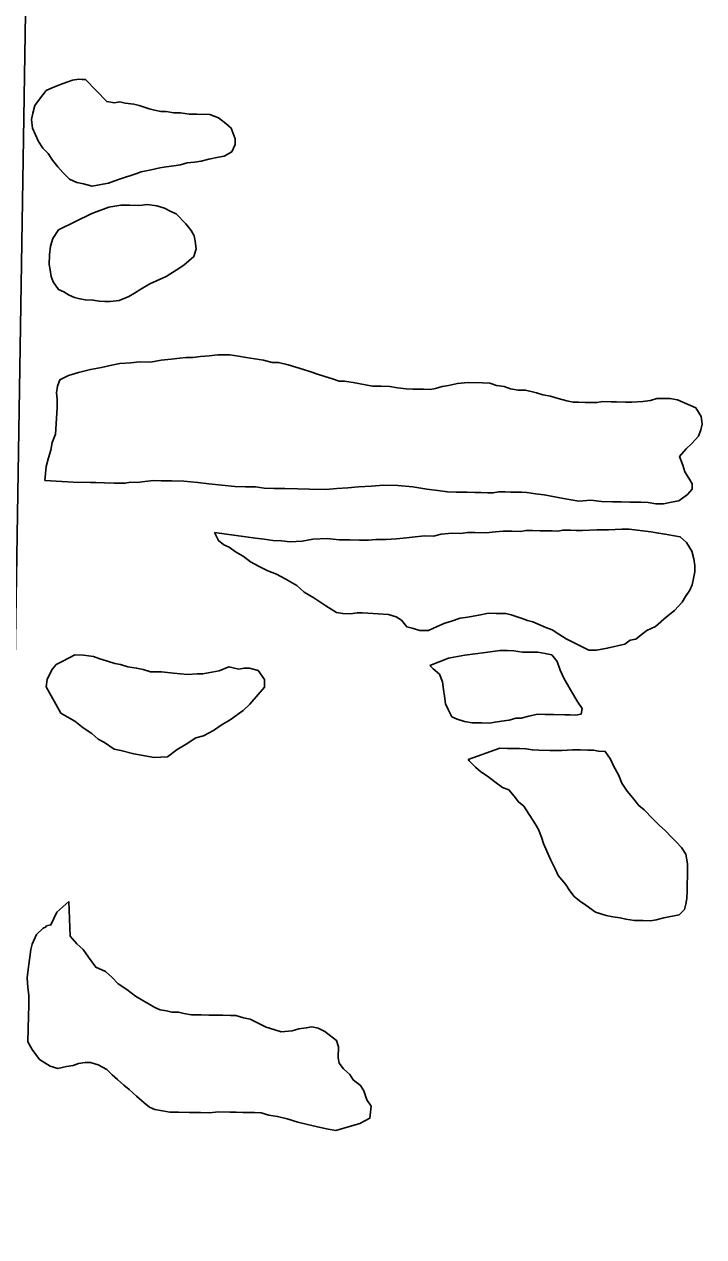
# Model space of a CAD drawing. Extents: x 0 to 68, y 0 to 52.9.
# Drawn here: x 44.473 to 44.786, y 38.666 to 39.226 of the extents above; entities that cross this region are included whole.
import ezdxf

# ---------------------------------------------------------------- set-up
doc = ezdxf.new("R2010")
doc.units = 0
doc.layers.add('Default', color=7, linetype='Continuous')
doc.layers.add('GM_X_Minor_Lake', color=7, linetype='Continuous')

msp = doc.modelspace()

# ---------------------------------------------------------------- linework, layer by layer
at = {"layer": 'Default'}
for points in [[(43.1609, 39.26536), (44.47349, 39.25009), (44.45233, 37.93902), (44.41032, 37.93957), (43.13273, 37.95279)], [(45.79985, 39.21605), (45.7821, 37.90702), (45.7586, 37.9073), (44.45233, 37.93902), (44.47349, 39.25009)]]:
    msp.add_lwpolyline(points, close=True, dxfattribs=at)
at = {"layer": 'GM_X_Minor_Lake'}
for points in [[(44.50087, 39.20013), (44.49936, 39.20016), (44.49786, 39.20019), (44.49484, 39.19975), (44.49231, 39.1988), (44.48928, 39.19786), (44.48574, 39.19642), (44.4827, 39.19498), (44.47961, 39.19103), (44.47754, 39.18806), (44.47647, 39.18457), (44.47591, 39.18157), (44.47633, 39.17756), (44.47921, 39.17148), (44.48116, 39.16843), (44.48362, 39.16587), (44.48556, 39.16283), (44.48801, 39.15977), (44.49046, 39.15721), (44.49341, 39.15414), (44.49689, 39.15257), (44.49989, 39.15201), (44.50388, 39.15092), (44.5064, 39.15137), (44.50891, 39.15182), (44.51143, 39.15227), (44.51396, 39.15323), (44.51699, 39.15417), (44.52406, 39.15653), (44.52659, 39.15749), (44.53112, 39.1584), (44.53515, 39.15932)], [(44.50087, 39.20013), (44.51069, 39.1899), (44.51419, 39.18933), (44.51671, 39.18978), (44.51921, 39.18923), (44.52321, 39.18865), (44.5257, 39.18809), (44.53019, 39.1865), (44.53268, 39.18595), (44.53568, 39.18539), (44.53819, 39.18534), (44.54169, 39.18476), (44.5447, 39.1847), (44.5487, 39.18412), (44.55221, 39.18405), (44.55823, 39.18393), (44.56221, 39.18234), (44.56567, 39.17977), (44.56813, 39.17771), (44.57004, 39.17266), (44.56999, 39.17015), (44.56841, 39.16667), (44.56486, 39.16474), (44.56234, 39.16429), (44.55781, 39.16338), (44.55428, 39.16244), (44.55126, 39.162), (44.54774, 39.16157), (44.54471, 39.16063), (44.54169, 39.16019), (44.53817, 39.15976), (44.53515, 39.15932), (44.53112, 39.1584), (44.52659, 39.15749), (44.52406, 39.15653), (44.51699, 39.15417), (44.51396, 39.15323), (44.51143, 39.15227), (44.50891, 39.15182), (44.5064, 39.15137), (44.50388, 39.15092), (44.49989, 39.15201), (44.49689, 39.15257), (44.49341, 39.15414), (44.49046, 39.15721), (44.48801, 39.15977), (44.48556, 39.16283), (44.48362, 39.16587), (44.48116, 39.16843), (44.47921, 39.17148), (44.47633, 39.17756), (44.47591, 39.18157), (44.47647, 39.18457), (44.47754, 39.18806), (44.47961, 39.19103), (44.4827, 39.19498), (44.48574, 39.19642), (44.48928, 39.19786), (44.49231, 39.1988), (44.49484, 39.19975), (44.49786, 39.20019), (44.49936, 39.20016), (44.50087, 39.20013)], [(44.53515, 39.15932), (44.53817, 39.15976), (44.54169, 39.16019), (44.54471, 39.16063), (44.54774, 39.16157), (44.55126, 39.162), (44.55428, 39.16244), (44.55781, 39.16338), (44.56234, 39.16429), (44.56486, 39.16474), (44.56841, 39.16667), (44.56999, 39.17015), (44.57004, 39.17266), (44.56813, 39.17771), (44.56567, 39.17977), (44.56221, 39.18234), (44.55823, 39.18393), (44.55221, 39.18405), (44.5487, 39.18412), (44.5447, 39.1847), (44.54169, 39.18476), (44.53819, 39.18534), (44.53568, 39.18539), (44.53268, 39.18595), (44.53019, 39.1865), (44.5257, 39.18809), (44.52321, 39.18865), (44.51921, 39.18923), (44.51671, 39.18978), (44.51419, 39.18933), (44.51069, 39.1899), (44.50087, 39.20013)], [(44.50377, 39.13825), (44.51171, 39.14123), (44.51725, 39.14213), (44.52126, 39.14205), (44.52577, 39.14195), (44.52929, 39.14239), (44.53379, 39.14179), (44.53728, 39.14072), (44.54026, 39.13915), (44.54275, 39.1381), (44.54717, 39.1335), (44.54962, 39.13044), (44.55107, 39.1279), (44.55152, 39.12539), (44.55195, 39.12187), (44.55088, 39.11838), (44.54628, 39.11446), (44.54272, 39.11202), (44.53815, 39.10911), (44.53359, 39.10719), (44.53056, 39.10575), (44.52649, 39.10332), (44.52344, 39.10138), (44.52091, 39.09992), (44.51635, 39.09801), (44.51233, 39.09759), (44.50982, 39.09764), (44.50732, 39.09769), (44.50432, 39.09825), (44.50081, 39.09832), (44.49831, 39.09888), (44.49581, 39.09943), (44.49332, 39.10048), (44.49085, 39.10204), (44.48836, 39.10309), (44.48593, 39.10665), (44.48498, 39.10918), (44.48453, 39.11219), (44.48408, 39.11471), (44.48417, 39.11922), (44.48476, 39.12322), (44.48583, 39.12671), (44.48842, 39.13067), (44.50377, 39.13825)], [(44.52649, 39.10332), (44.53056, 39.10575), (44.53359, 39.10719), (44.53815, 39.10911), (44.54272, 39.11202), (44.54628, 39.11446), (44.55088, 39.11838), (44.55195, 39.12187), (44.55152, 39.12539), (44.55107, 39.1279), (44.54962, 39.13044), (44.54717, 39.1335), (44.54275, 39.1381), (44.54026, 39.13915), (44.53728, 39.14072), (44.53379, 39.14179), (44.52929, 39.14239), (44.52577, 39.14195), (44.52126, 39.14205), (44.51725, 39.14213), (44.51171, 39.14123), (44.50377, 39.13825)], [(44.50377, 39.13825), (44.48842, 39.13067), (44.48583, 39.12671), (44.48476, 39.12322), (44.48417, 39.11922), (44.48408, 39.11471), (44.48453, 39.11219), (44.48498, 39.10918), (44.48593, 39.10665), (44.48836, 39.10309), (44.49085, 39.10204), (44.49332, 39.10048), (44.49581, 39.09943), (44.49831, 39.09888), (44.50081, 39.09832), (44.50432, 39.09825), (44.50732, 39.09769), (44.50982, 39.09764), (44.51233, 39.09759), (44.51635, 39.09801), (44.52091, 39.09992), (44.52344, 39.10138), (44.52649, 39.10332)], [(44.78097, 39.01093), (44.78102, 39.01344), (44.77956, 39.01598), (44.77762, 39.01902), (44.77668, 39.02205), (44.77525, 39.02609), (44.77833, 39.02954), (44.78089, 39.032), (44.78397, 39.03545), (44.78504, 39.03843), (44.78559, 39.04093), (44.78516, 39.04445), (44.78273, 39.04851), (44.77676, 39.05114), (44.77428, 39.05219), (44.77078, 39.05276), (44.76827, 39.05281), (44.76476, 39.05288), (44.76173, 39.05194), (44.75821, 39.05151), (44.75319, 39.05111), (44.75018, 39.05117), (44.74617, 39.05125), (44.74366, 39.0513), (44.73965, 39.05139), (44.73713, 39.05093), (44.73462, 39.05098), (44.73161, 39.05104), (44.7286, 39.05111), (44.7261, 39.05116), (44.7231, 39.05172), (44.71911, 39.0528), (44.71562, 39.05388), (44.71212, 39.05445), (44.70913, 39.05551), (44.70414, 39.05661), (44.70063, 39.05668), (44.69713, 39.05726), (44.69414, 39.05832), (44.69064, 39.05889), (44.68765, 39.05995), (44.68414, 39.06003), (44.67762, 39.06016), (44.6726, 39.05976), (44.66856, 39.05884), (44.66554, 39.0584), (44.66252, 39.05745), (44.66, 39.057), (44.65699, 39.05706), (44.65448, 39.05711), (44.65197, 39.05716), (44.64897, 39.05723), (44.64496, 39.05781), (44.64146, 39.05838), (44.63745, 39.05846), (44.63344, 39.05854), (44.62444, 39.06023), (44.62044, 39.06081), (44.61794, 39.06086), (44.61495, 39.06192), (44.61146, 39.06299), (44.60797, 39.06407), (44.60498, 39.06513), (44.60149, 39.06621), (44.598, 39.06728), (44.59451, 39.06835), (44.59002, 39.06944), (44.58701, 39.06951), (44.58302, 39.07059), (44.57902, 39.07117), (44.57502, 39.07175), (44.57151, 39.07233), (44.56751, 39.07291), (44.562, 39.07302), (44.55798, 39.0726), (44.55395, 39.07218), (44.55043, 39.07175), (44.54743, 39.07181), (44.54441, 39.07137), (44.54038, 39.07095), (44.53586, 39.07054), (44.53083, 39.06964), (44.52581, 39.06974), (44.52179, 39.06932), (44.51677, 39.06892), (44.51223, 39.068), (44.5082, 39.06708), (44.50317, 39.06618), (44.49762, 39.06479), (44.49308, 39.06338), (44.48902, 39.06145), (44.48796, 39.05846), (44.4874, 39.05547), (44.48784, 39.05245), (44.48776, 39.04844), (44.48701, 39.03642), (44.48543, 39.03244), (44.48485, 39.02894), (44.48378, 39.02545), (44.48269, 39.02146), (44.48206, 39.01495)], [(44.48206, 39.01495), (44.49509, 39.01419), (44.50311, 39.01403), (44.50562, 39.01397), (44.50963, 39.01389), (44.51414, 39.0138), (44.51665, 39.01375), (44.51916, 39.0137), (44.52168, 39.01415), (44.52468, 39.01409), (44.52821, 39.01452), (44.53223, 39.01494), (44.53574, 39.01487), (44.54075, 39.01477), (44.54627, 39.01466), (44.55277, 39.01403), (44.55778, 39.01342), (44.56379, 39.0128), (44.56979, 39.01218), (44.57481, 39.01208), (44.57932, 39.01199), (44.58332, 39.01141), (44.58784, 39.01132), (44.59285, 39.01121), (44.59887, 39.01109), (44.60438, 39.01098), (44.6119, 39.01083), (44.61693, 39.01123), (44.62196, 39.01163), (44.62698, 39.01203), (44.63301, 39.01241), (44.63853, 39.0128), (44.64505, 39.01267), (44.65206, 39.01203), (44.65856, 39.01089), (44.66357, 39.01029), (44.66807, 39.0097), (44.67208, 39.00962), (44.67709, 39.00951), (44.68061, 39.00944), (44.68361, 39.00939), (44.68662, 39.00932), (44.68913, 39.00927), (44.69165, 39.00972), (44.69466, 39.00966), (44.69716, 39.00961), (44.70218, 39.00951), (44.70468, 39.00946), (44.70869, 39.00888), (44.71269, 39.0083), (44.72168, 39.00661), (44.72518, 39.00604), (44.72868, 39.00547), (44.73421, 39.00586), (44.73921, 39.00526), (44.74423, 39.00515), (44.74824, 39.00507), (44.75225, 39.00499), (44.75727, 39.00489), (44.76078, 39.00482), (44.76428, 39.00425), (44.76779, 39.00418), (44.77232, 39.00509), (44.77484, 39.00554), (44.77891, 39.00847), (44.78097, 39.01093)], [(44.62881, 38.95382), (44.63132, 38.95377), (44.64083, 38.95307), (44.64432, 38.952), (44.6468, 38.95045), (44.64925, 38.94739), (44.65174, 38.94684), (44.65523, 38.94576), (44.65925, 38.94568), (44.6633, 38.94761), (44.66684, 38.94904), (44.66987, 38.94998), (44.67391, 38.9514), (44.67743, 38.95183), (44.67995, 38.95229), (44.68246, 38.95274), (44.687, 38.95365), (44.69051, 38.95358), (44.69502, 38.95349), (44.69752, 38.95293), (44.7025, 38.95133), (44.70499, 38.95028), (44.70749, 38.94973), (44.70997, 38.94867), (44.71345, 38.9471), (44.71644, 38.94603), (44.71941, 38.94397), (44.72288, 38.94189), (44.72685, 38.93981), (44.73331, 38.93667), (44.73682, 38.9366), (44.73934, 38.93705), (44.74185, 38.9375), (44.74992, 38.93934), (44.75247, 38.9413), (44.75498, 38.94175), (44.75753, 38.9437), (44.76008, 38.94566), (44.76413, 38.94758), (44.76924, 38.95199), (44.77281, 38.95493), (44.7764, 38.95887), (44.77795, 38.96134), (44.78002, 38.96431), (44.78108, 38.9668), (44.78164, 38.96979), (44.7822, 38.97279), (44.78226, 38.9758), (44.78182, 38.97882), (44.78089, 38.98235), (44.77846, 38.98641), (44.7755, 38.98898), (44.772, 38.98955), (44.7685, 38.99012), (44.76551, 38.99068), (44.76201, 38.99126), (44.752, 38.99246), (44.74849, 38.99253), (44.74246, 38.99215), (44.73694, 38.99226), (44.73041, 38.99189), (44.72741, 38.99195), (44.7249, 38.992), (44.72139, 38.99207), (44.71887, 38.99162), (44.71636, 38.99167), (44.71386, 38.99172), (44.71085, 38.99178), (44.70734, 38.99185), (44.70433, 38.99192), (44.70181, 38.99146), (44.6978, 38.99155), (44.69379, 38.99163), (44.69027, 38.9912), (44.68574, 38.99079), (44.68073, 38.99089), (44.67722, 38.99096), (44.6742, 38.99052), (44.67019, 38.9906), (44.66516, 38.9902), (44.66163, 38.98927), (44.65762, 38.98935), (44.6531, 38.98894), (44.64908, 38.98851), (44.64456, 38.9881), (44.63953, 38.9877), (44.63502, 38.98779), (44.6315, 38.98737), (44.62748, 38.98745), (44.62297, 38.98754), (44.61796, 38.98764), (44.61245, 38.98825), (44.60592, 38.98788), (44.60089, 38.98698), (44.59536, 38.98659), (44.59136, 38.98717), (44.58735, 38.98725), (44.58335, 38.98784), (44.57934, 38.98842), (44.57484, 38.98901), (44.56049, 38.991)], [(44.56049, 38.991), (44.56082, 38.99029), (44.56227, 38.98725), (44.56473, 38.9852), (44.56722, 38.98415), (44.57019, 38.98208), (44.57366, 38.98), (44.57712, 38.97743), (44.58109, 38.97534), (44.58506, 38.97326), (44.58904, 38.97167), (44.59301, 38.96958), (44.59846, 38.96647), (44.60191, 38.96339), (44.60638, 38.96079), (44.61182, 38.95717), (44.61677, 38.95406), (44.61977, 38.9535), (44.62328, 38.95343), (44.6263, 38.95387), (44.62881, 38.95382)], [(44.57411, 38.92834), (44.5716, 38.92789), (44.5671, 38.92898), (44.56255, 38.92707), (44.55751, 38.92617), (44.555, 38.92572), (44.55249, 38.92577), (44.54797, 38.92536), (44.54146, 38.92599), (44.53595, 38.9266), (44.53094, 38.9267), (44.52745, 38.92778), (44.52445, 38.92834), (44.52045, 38.92892), (44.51696, 38.92999), (44.51446, 38.93055), (44.51097, 38.93162), (44.50748, 38.93269), (44.50449, 38.93376), (44.49999, 38.93435), (44.49598, 38.93443), (44.4904, 38.93153), (44.48736, 38.93009), (44.48531, 38.92762), (44.48321, 38.92315), (44.48264, 38.91965)], [(44.48264, 38.91965), (44.48321, 38.92315), (44.48531, 38.92762), (44.48736, 38.93009), (44.4904, 38.93153), (44.49598, 38.93443), (44.49999, 38.93435), (44.50449, 38.93376), (44.50748, 38.93269), (44.51097, 38.93162), (44.51446, 38.93055), (44.51696, 38.92999), (44.52045, 38.92892), (44.52445, 38.92834), (44.52745, 38.92778), (44.53094, 38.9267), (44.53595, 38.9266), (44.54146, 38.92599), (44.54797, 38.92536), (44.55249, 38.92577), (44.555, 38.92572), (44.55751, 38.92617), (44.56255, 38.92707), (44.5671, 38.92898), (44.5716, 38.92789), (44.57411, 38.92834), (44.57662, 38.92829), (44.58061, 38.92721), (44.58354, 38.92314), (44.58347, 38.91963), (44.57679, 38.91174), (44.57372, 38.90879), (44.56761, 38.9044), (44.56355, 38.90197), (44.55999, 38.89954), (44.55542, 38.89712), (44.55189, 38.89619), (44.54732, 38.89327), (44.54325, 38.89085), (44.53867, 38.88743), (44.53264, 38.88705), (44.52315, 38.88874), (44.51716, 38.89037), (44.51416, 38.89093), (44.50971, 38.89403), (44.50673, 38.89559), (44.50377, 38.89816), (44.49981, 38.90075), (44.49586, 38.90384), (44.49239, 38.90591), (44.48941, 38.90748), (44.48264, 38.91965)], [(44.66997, 38.90585), (44.67246, 38.90479), (44.67595, 38.90372), (44.67945, 38.90315), (44.68397, 38.90306), (44.68748, 38.90299), (44.68999, 38.90344), (44.69301, 38.90388), (44.69653, 38.90431), (44.69956, 38.90525), (44.70207, 38.9052), (44.7056, 38.90613), (44.70963, 38.90705), (44.71314, 38.90698), (44.71715, 38.9069), (44.72217, 38.9068), (44.72467, 38.90675), (44.72718, 38.9067), (44.7297, 38.90715), (44.73025, 38.90965), (44.72831, 38.9127), (44.72491, 38.91828), (44.72345, 38.92082), (44.722, 38.92335), (44.72008, 38.9274), (44.71866, 38.93145), (44.71621, 38.93451), (44.71321, 38.93507), (44.70971, 38.93564), (44.7072, 38.93569), (44.70269, 38.93578), (44.69869, 38.93636), (44.69568, 38.93642), (44.69217, 38.93649), (44.68563, 38.93562), (44.67607, 38.93431), (44.67104, 38.93341), (44.66852, 38.93296), (44.6599, 38.92949)], [(44.48264, 38.91965), (44.48941, 38.90748), (44.49239, 38.90591), (44.49586, 38.90384), (44.49981, 38.90075), (44.50377, 38.89816), (44.50673, 38.89559), (44.50971, 38.89403), (44.51416, 38.89093), (44.51716, 38.89037), (44.52315, 38.88874), (44.53264, 38.88705), (44.53867, 38.88743), (44.54325, 38.89085), (44.54732, 38.89327), (44.55189, 38.89619), (44.55542, 38.89712), (44.55999, 38.89954), (44.56355, 38.90197), (44.56761, 38.9044), (44.57372, 38.90879), (44.57679, 38.91174), (44.58347, 38.91963), (44.58354, 38.92314), (44.58061, 38.92721), (44.57662, 38.92829), (44.57411, 38.92834)], [(44.6599, 38.92949), (44.6614, 38.92809), (44.66436, 38.92552), (44.66579, 38.92198), (44.66622, 38.91846), (44.66666, 38.91544), (44.66709, 38.91192), (44.66853, 38.90889), (44.66997, 38.90585)], [(44.77864, 38.82191), (44.77871, 38.82542), (44.77878, 38.82893), (44.77884, 38.83194), (44.77891, 38.83545), (44.77896, 38.83795), (44.77805, 38.84248), (44.77611, 38.84553), (44.77365, 38.84809), (44.77119, 38.85065), (44.76874, 38.8532), (44.76578, 38.85577), (44.76283, 38.85884), (44.7589, 38.86293), (44.75644, 38.86499), (44.7535, 38.86856), (44.75105, 38.87161), (44.74862, 38.87517), (44.74718, 38.87871), (44.74477, 38.88328), (44.74332, 38.88631), (44.74089, 38.88987), (44.73788, 38.88994), (44.73538, 38.89049), (44.73287, 38.89054), (44.72936, 38.89061), (44.72585, 38.89068), (44.72083, 38.89028), (44.71531, 38.89039), (44.7103, 38.89049), (44.70729, 38.89055), (44.70429, 38.89111), (44.70128, 38.89117), (44.69878, 38.89123), (44.69577, 38.89128), (44.69226, 38.89135), (44.6776, 38.88614)], [(44.6776, 38.88614), (44.69226, 38.89135), (44.69577, 38.89128), (44.69878, 38.89123), (44.70128, 38.89117), (44.70429, 38.89111), (44.70729, 38.89055), (44.7103, 38.89049), (44.71531, 38.89039), (44.72083, 38.89028), (44.72585, 38.89068), (44.72936, 38.89061), (44.73287, 38.89054), (44.73538, 38.89049), (44.73788, 38.88994), (44.74089, 38.88987), (44.74332, 38.88631), (44.74477, 38.88328), (44.74718, 38.87871), (44.74862, 38.87517), (44.75105, 38.87161), (44.7535, 38.86856), (44.75644, 38.86499), (44.7589, 38.86293), (44.76283, 38.85884), (44.76578, 38.85577), (44.76874, 38.8532), (44.77119, 38.85065), (44.77365, 38.84809), (44.77611, 38.84553), (44.77805, 38.84248), (44.77896, 38.83795), (44.77891, 38.83545), (44.77884, 38.83194), (44.77878, 38.82893), (44.77871, 38.82542), (44.77864, 38.82191), (44.77809, 38.81941), (44.77753, 38.81692), (44.77498, 38.81446), (44.76792, 38.8131), (44.76439, 38.81217), (44.76188, 38.81172), (44.75837, 38.81179), (44.75436, 38.81187), (44.75035, 38.81245), (44.74786, 38.813), (44.74436, 38.81358), (44.74136, 38.81414), (44.73637, 38.81574), (44.73192, 38.81884), (44.72895, 38.82091), (44.72649, 38.82296), (44.72453, 38.82551), (44.72259, 38.82856), (44.71916, 38.83264), (44.71772, 38.83568), (44.71579, 38.83973), (44.71387, 38.84378), (44.71243, 38.84732), (44.71149, 38.85035), (44.71006, 38.85389), (44.7086, 38.85642), (44.70325, 38.86455), (44.70079, 38.86661), (44.69883, 38.86916), (44.69638, 38.87222), (44.6934, 38.87328), (44.68994, 38.87586), (44.68648, 38.87843), (44.68351, 38.8805), (44.68104, 38.88256), (44.67809, 38.88562), (44.6776, 38.88614)], [(44.6776, 38.88614), (44.67809, 38.88562), (44.68104, 38.88256), (44.68351, 38.8805), (44.68648, 38.87843), (44.68994, 38.87586), (44.6934, 38.87328), (44.69638, 38.87222), (44.69883, 38.86916), (44.70079, 38.86661), (44.70325, 38.86455), (44.7086, 38.85642), (44.71006, 38.85389), (44.71149, 38.85035), (44.71243, 38.84732), (44.71387, 38.84378), (44.71579, 38.83973), (44.71772, 38.83568), (44.71916, 38.83264), (44.72259, 38.82856), (44.72453, 38.82551), (44.72649, 38.82296), (44.72895, 38.82091), (44.73192, 38.81884), (44.73637, 38.81574), (44.74136, 38.81414), (44.74436, 38.81358), (44.74786, 38.813), (44.75035, 38.81245), (44.75436, 38.81187), (44.75837, 38.81179), (44.76188, 38.81172), (44.76439, 38.81217), (44.76792, 38.8131), (44.77498, 38.81446), (44.77753, 38.81692), (44.77809, 38.81941), (44.77864, 38.82191)], [(44.48138, 38.80834), (44.47831, 38.8054), (44.47622, 38.80092), (44.47566, 38.79843), (44.47509, 38.79493), (44.4745, 38.79043), (44.4739, 38.78542), (44.4743, 38.7809), (44.47474, 38.77738), (44.47463, 38.77237), (44.47454, 38.76786), (44.4743, 38.75583), (44.47623, 38.75228), (44.47965, 38.7477), (44.48461, 38.74459), (44.4881, 38.74351), (44.49213, 38.74444), (44.49515, 38.74487), (44.49767, 38.74583), (44.50069, 38.74627), (44.5032, 38.74622), (44.50669, 38.74515), (44.51066, 38.74306), (44.51312, 38.7405), (44.51558, 38.73844), (44.51854, 38.73588), (44.52101, 38.73382), (44.52446, 38.73075), (44.52791, 38.72767), (44.53037, 38.72561), (44.53286, 38.72456), (44.53636, 38.72399), (44.53986, 38.72341), (44.54387, 38.72333), (44.54889, 38.72323), (44.5539, 38.72313), (44.55791, 38.72305), (44.56244, 38.72346), (44.56745, 38.72336), (44.57046, 38.7233), (44.57347, 38.72324), (44.57898, 38.72313), (44.58199, 38.72306), (44.58548, 38.72199), (44.58948, 38.72141), (44.59398, 38.72032), (44.59896, 38.71871), (44.60345, 38.71762), (44.60795, 38.71652), (44.61294, 38.71542), (44.61644, 38.71485), (44.62754, 38.71813), (44.63211, 38.72055), (44.63272, 38.72606), (44.63077, 38.7291), (44.62935, 38.73314), (44.6279, 38.73568), (44.62444, 38.73826), (44.62299, 38.74079), (44.62003, 38.74336), (44.61807, 38.74591), (44.61762, 38.74843), (44.61773, 38.75344), (44.61678, 38.75647), (44.61135, 38.76059), (44.60837, 38.76215), (44.60537, 38.76271), (44.60285, 38.76226), (44.59933, 38.76183), (44.5963, 38.76089), (44.59128, 38.76049), (44.58779, 38.76156), (44.5843, 38.76264), (44.57685, 38.7663), (44.57385, 38.76686), (44.57036, 38.76793), (44.56785, 38.76798), (44.56434, 38.76806), (44.56083, 38.76813), (44.55782, 38.76819), (44.55432, 38.76826), (44.5498, 38.76835), (44.5463, 38.76892), (44.5438, 38.76947), (44.54079, 38.76953), (44.5383, 38.77008), (44.5353, 38.77065), (44.53281, 38.7717), (44.53034, 38.77325), (44.52736, 38.77482), (44.52389, 38.7769), (44.51994, 38.77998), (44.51598, 38.78257), (44.51303, 38.78564), (44.51007, 38.78821), (44.5056, 38.7903), (44.50218, 38.79489), (44.49975, 38.79844), (44.49679, 38.80101), (44.49385, 38.80458), (44.49317, 38.82064)], [(44.49317, 38.82064), (44.48755, 38.81574), (44.48492, 38.80978), (44.48291, 38.80931), (44.4824, 38.80882), (44.48138, 38.80834)]]:
    msp.add_lwpolyline(points, dxfattribs=at)

doc.saveas('drawing.dxf')
